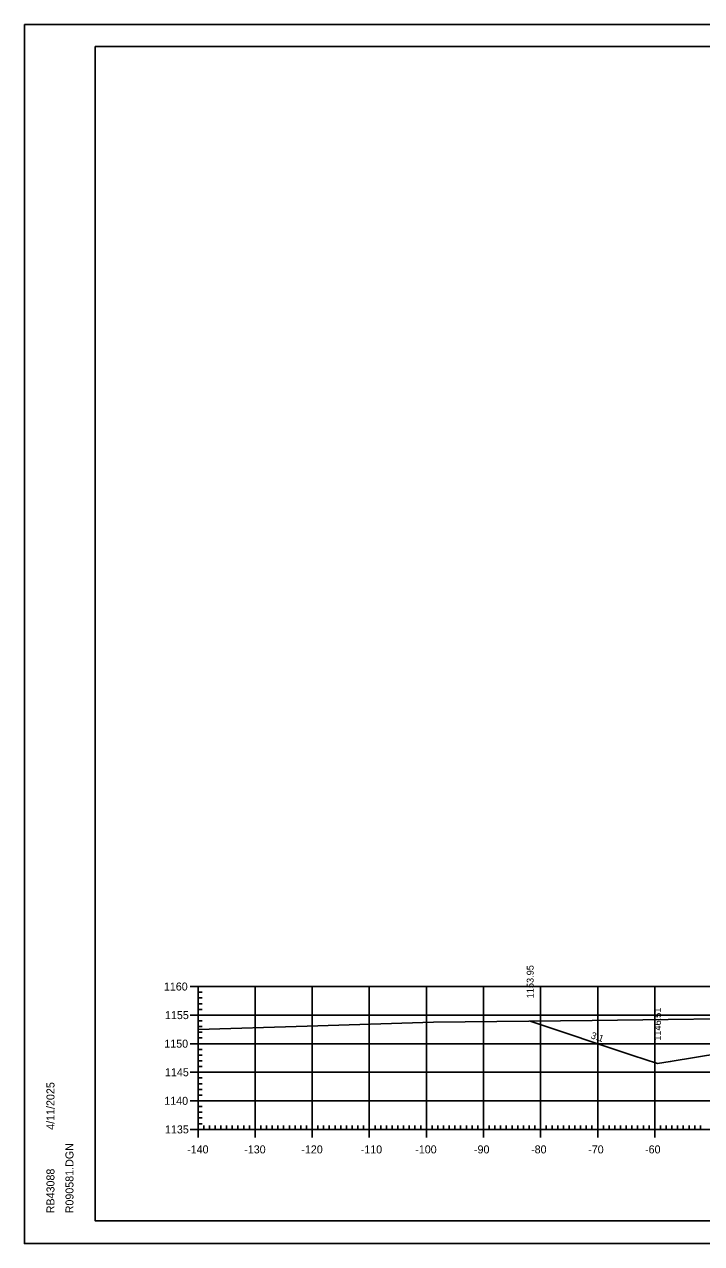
# Model space of a CAD drawing. Extents: x 1322838 to 1324533, y 339903 to 351025.
# Drawn here: x 1324037.5 to 1324156.2, y 342490.3 to 342703.6 of the extents above; entities that cross this region are included whole.
import ezdxf

# ---------------------------------------------------------------- set-up
doc = ezdxf.new("R2010")
doc.units = 0
for name, color, linetype in [('R_Axis', 7, 'Continuous'), ('R_Axis Annot', 7, 'Continuous'), ('R_Border', 7, 'Continuous'), ('R_Exist Surface', 7, 'Continuous'), ('R_Fin Surface', 7, 'Continuous'), ('R_Fin Surface Annot', 7, 'Continuous'), ('R_Grid', 7, 'Continuous'), ('R_No Plot', 7, 'Continuous')]:
    doc.layers.add(name, color=color, linetype=linetype)

msp = doc.modelspace()

# ---------------------------------------------------------------- linework, layer by layer
at = {"layer": 'R_Axis'}
for p, q in [((1324066.56, 342535.25), (1324069.36, 342535.25)), ((1324067.96, 342510.25), (1324067.96, 342535.25)), ((1324067.96, 342534.25), (1324068.66, 342534.25)), ((1324067.96, 342533.25), (1324068.66, 342533.25)), ((1324067.96, 342532.25), (1324068.66, 342532.25)), ((1324067.96, 342531.25), (1324068.66, 342531.25)), ((1324066.56, 342530.25), (1324069.36, 342530.25)), ((1324067.96, 342529.25), (1324068.66, 342529.25)), ((1324067.96, 342528.25), (1324068.66, 342528.25)), ((1324067.96, 342527.25), (1324068.66, 342527.25)), ((1324066.56, 342525.25), (1324069.36, 342525.25)), ((1324067.96, 342526.25), (1324068.66, 342526.25)), ((1324067.96, 342524.25), (1324068.66, 342524.25)), ((1324067.96, 342523.25), (1324068.66, 342523.25)), ((1324067.96, 342522.25), (1324068.66, 342522.25)), ((1324066.56, 342520.25), (1324069.36, 342520.25)), ((1324067.96, 342521.25), (1324068.66, 342521.25)), ((1324067.96, 342519.25), (1324068.66, 342519.25)), ((1324067.96, 342518.25), (1324068.66, 342518.25)), ((1324067.96, 342517.25), (1324068.66, 342517.25)), ((1324067.96, 342516.25), (1324068.66, 342516.25)), ((1324066.56, 342515.25), (1324069.36, 342515.25)), ((1324067.96, 342514.25), (1324068.66, 342514.25)), ((1324067.96, 342513.25), (1324068.66, 342513.25)), ((1324067.96, 342512.25), (1324068.66, 342512.25)), ((1324067.96, 342508.85), (1324067.96, 342511.65)), ((1324077.96, 342508.85), (1324077.96, 342511.65)), ((1324087.96, 342508.85), (1324087.96, 342511.65)), ((1324097.96, 342508.85), (1324097.96, 342511.65)), ((1324107.96, 342508.85), (1324107.96, 342511.65)), ((1324117.96, 342508.85), (1324117.96, 342511.65)), ((1324127.96, 342508.85), (1324127.96, 342511.65)), ((1324137.96, 342508.85), (1324137.96, 342511.65)), ((1324147.96, 342508.85), (1324147.96, 342511.65)), ((1324066.56, 342510.25), (1324069.36, 342510.25)), ((1324067.96, 342511.25), (1324068.66, 342511.25)), ((1324067.96, 342510.25), (1324347.96, 342510.25)), ((1324068.96, 342510.25), (1324068.96, 342510.95)), ((1324069.96, 342510.25), (1324069.96, 342510.95)), ((1324070.96, 342510.25), (1324070.96, 342510.95)), ((1324071.96, 342510.25), (1324071.96, 342510.95)), ((1324072.96, 342510.25), (1324072.96, 342510.95)), ((1324073.96, 342510.25), (1324073.96, 342510.95)), ((1324074.96, 342510.25), (1324074.96, 342510.95)), ((1324075.96, 342510.25), (1324075.96, 342510.95)), ((1324076.96, 342510.25), (1324076.96, 342510.95)), ((1324078.96, 342510.25), (1324078.96, 342510.95)), ((1324079.96, 342510.25), (1324079.96, 342510.95)), ((1324080.96, 342510.25), (1324080.96, 342510.95)), ((1324081.96, 342510.25), (1324081.96, 342510.95)), ((1324082.96, 342510.25), (1324082.96, 342510.95)), ((1324083.96, 342510.25), (1324083.96, 342510.95)), ((1324084.96, 342510.25), (1324084.96, 342510.95)), ((1324085.96, 342510.25), (1324085.96, 342510.95)), ((1324086.96, 342510.25), (1324086.96, 342510.95)), ((1324088.96, 342510.25), (1324088.96, 342510.95)), ((1324089.96, 342510.25), (1324089.96, 342510.95)), ((1324090.96, 342510.25), (1324090.96, 342510.95)), ((1324091.96, 342510.25), (1324091.96, 342510.95)), ((1324092.96, 342510.25), (1324092.96, 342510.95)), ((1324093.96, 342510.25), (1324093.96, 342510.95)), ((1324094.96, 342510.25), (1324094.96, 342510.95)), ((1324095.96, 342510.25), (1324095.96, 342510.95)), ((1324096.96, 342510.25), (1324096.96, 342510.95)), ((1324098.96, 342510.25), (1324098.96, 342510.95)), ((1324099.96, 342510.25), (1324099.96, 342510.95)), ((1324100.96, 342510.25), (1324100.96, 342510.95)), ((1324101.96, 342510.25), (1324101.96, 342510.95)), ((1324102.96, 342510.25), (1324102.96, 342510.95)), ((1324103.96, 342510.25), (1324103.96, 342510.95)), ((1324104.96, 342510.25), (1324104.96, 342510.95)), ((1324105.96, 342510.25), (1324105.96, 342510.95)), ((1324106.96, 342510.25), (1324106.96, 342510.95)), ((1324108.96, 342510.25), (1324108.96, 342510.95)), ((1324109.96, 342510.25), (1324109.96, 342510.95)), ((1324110.96, 342510.25), (1324110.96, 342510.95)), ((1324111.96, 342510.25), (1324111.96, 342510.95)), ((1324112.96, 342510.25), (1324112.96, 342510.95)), ((1324113.96, 342510.25), (1324113.96, 342510.95)), ((1324114.96, 342510.25), (1324114.96, 342510.95)), ((1324115.96, 342510.25), (1324115.96, 342510.95)), ((1324116.96, 342510.25), (1324116.96, 342510.95)), ((1324118.96, 342510.25), (1324118.96, 342510.95)), ((1324119.96, 342510.25), (1324119.96, 342510.95)), ((1324120.96, 342510.25), (1324120.96, 342510.95)), ((1324121.96, 342510.25), (1324121.96, 342510.95)), ((1324122.96, 342510.25), (1324122.96, 342510.95)), ((1324123.96, 342510.25), (1324123.96, 342510.95)), ((1324124.96, 342510.25), (1324124.96, 342510.95)), ((1324125.96, 342510.25), (1324125.96, 342510.95)), ((1324126.96, 342510.25), (1324126.96, 342510.95)), ((1324128.96, 342510.25), (1324128.96, 342510.95)), ((1324129.96, 342510.25), (1324129.96, 342510.95)), ((1324130.96, 342510.25), (1324130.96, 342510.95)), ((1324131.96, 342510.25), (1324131.96, 342510.95)), ((1324132.96, 342510.25), (1324132.96, 342510.95)), ((1324133.96, 342510.25), (1324133.96, 342510.95)), ((1324134.96, 342510.25), (1324134.96, 342510.95)), ((1324135.96, 342510.25), (1324135.96, 342510.95)), ((1324136.96, 342510.25), (1324136.96, 342510.95)), ((1324138.96, 342510.25), (1324138.96, 342510.95)), ((1324139.96, 342510.25), (1324139.96, 342510.95)), ((1324140.96, 342510.25), (1324140.96, 342510.95)), ((1324141.96, 342510.25), (1324141.96, 342510.95)), ((1324142.96, 342510.25), (1324142.96, 342510.95)), ((1324143.96, 342510.25), (1324143.96, 342510.95)), ((1324144.96, 342510.25), (1324144.96, 342510.95)), ((1324145.96, 342510.25), (1324145.96, 342510.95)), ((1324146.96, 342510.25), (1324146.96, 342510.95)), ((1324148.96, 342510.25), (1324148.96, 342510.95)), ((1324149.96, 342510.25), (1324149.96, 342510.95)), ((1324150.96, 342510.25), (1324150.96, 342510.95)), ((1324151.96, 342510.25), (1324151.96, 342510.95)), ((1324152.96, 342510.25), (1324152.96, 342510.95)), ((1324153.96, 342510.25), (1324153.96, 342510.95)), ((1324154.96, 342510.25), (1324154.96, 342510.95)), ((1324155.96, 342510.25), (1324155.96, 342510.95))]:
    msp.add_line(p, q, dxfattribs=at)
at = {"layer": 'R_Border'}
for p, q in [((1324049.96, 342699.71), (1324366.14, 342699.71)), ((1324049.96, 342494.25), (1324049.96, 342699.71)), ((1324049.96, 342494.25), (1324049.96, 342494.25)), ((1324366.14, 342494.25), (1324049.96, 342494.25))]:
    msp.add_line(p, q, dxfattribs=at)
at = {"layer": 'R_Exist Surface'}
msp.add_lwpolyline([(1324067.96, 342527.72), (1324087.05, 342528.29), (1324109.18, 342529), (1324137.02, 342529.32), (1324172.54, 342529.76)], dxfattribs=at)
at = {"layer": 'R_Fin Surface'}
msp.add_lwpolyline([(1324126.14, 342529.19), (1324144.09, 342523.21), (1324148.46, 342521.76), (1324150.67, 342522.12), (1324159.55, 342523.6)], dxfattribs=at)
at = {"layer": 'R_Grid'}
for p, q in [((1324067.96, 342535.25), (1324347.96, 342535.25)), ((1324067.96, 342510.25), (1324067.96, 342535.25)), ((1324077.96, 342510.25), (1324077.96, 342535.25)), ((1324087.96, 342510.25), (1324087.96, 342535.25)), ((1324097.96, 342510.25), (1324097.96, 342535.25)), ((1324107.96, 342510.25), (1324107.96, 342535.25)), ((1324117.96, 342510.25), (1324117.96, 342535.25)), ((1324127.96, 342510.25), (1324127.96, 342535.25)), ((1324137.96, 342510.25), (1324137.96, 342535.25)), ((1324147.96, 342510.25), (1324147.96, 342535.25)), ((1324067.96, 342530.25), (1324347.96, 342530.25)), ((1324067.96, 342525.25), (1324347.96, 342525.25)), ((1324067.96, 342520.25), (1324347.96, 342520.25)), ((1324067.96, 342515.25), (1324347.96, 342515.25)), ((1324067.96, 342510.25), (1324347.96, 342510.25))]:
    msp.add_line(p, q, dxfattribs=at)
at = {"layer": 'R_No Plot'}
for p, q in [((1324037.55, 342703.6), (1324370.89, 342703.6)), ((1324037.55, 342490.27), (1324370.89, 342490.27))]:
    msp.add_line(p, q, dxfattribs=at)
for points in [[(1324037.55, 342703.6), (1324370.89, 342703.6), (1324370.89, 342490.27), (1324037.55, 342490.27)], [(1324283.88, 342699.71), (1324303.5, 342699.71), (1324303.5, 342689.83), (1324319.61, 342689.83), (1324342.81, 342689.83), (1324342.93, 342661.67), (1324366.14, 342661.67), (1324366.14, 342494.25), (1324049.96, 342494.25), (1324049.96, 342699.71)]]:
    msp.add_lwpolyline(points, close=True, dxfattribs=at)

# ---------------------------------------------------------------- texts
at = {"layer": 'R_Axis Annot'}
for s, p in [('1160', (1324061.99, 342534.55)), ('1155', (1324062.18, 342529.55)), ('1150', (1324062.06, 342524.55)), ('1145', (1324062.18, 342519.55)), ('1140', (1324062.06, 342514.55)), ('1135', (1324062.18, 342509.55)), ('-140', (1324066.06, 342506.05)), ('-130', (1324076.06, 342506.05)), ('-120', (1324086.06, 342506.05)), ('-110', (1324096.46, 342506.05)), ('-100', (1324106.01, 342506.05)), ('-90', (1324116.3, 342506.05)), ('-80', (1324126.3, 342506.05)), ('-70', (1324136.3, 342506.05)), ('-60', (1324146.26, 342506.05))]:
    msp.add_text(s, height=1.4, dxfattribs=at).set_placement(p)
at = {"layer": 'R_Border'}
for s, p in [('4/11/2025', (1324042.82, 342510.18)), ('R090581.DGN', (1324046.15, 342495.57)), ('RB43088', (1324042.82, 342495.57))]:
    msp.add_text(s, height=1.4, rotation=90, dxfattribs=at).set_placement(p)
at = {"layer": 'R_Fin Surface Annot'}
for s, rotation, p in [('1153.95', 90, (1324126.74, 342533.19)), ('1146.51', 90, (1324149.06, 342525.76)), ('3:1', 341.5662, (1324136.67, 342526.21))]:
    msp.add_text(s, height=1.2, rotation=rotation, dxfattribs=at).set_placement(p)

doc.saveas('drawing.dxf')
